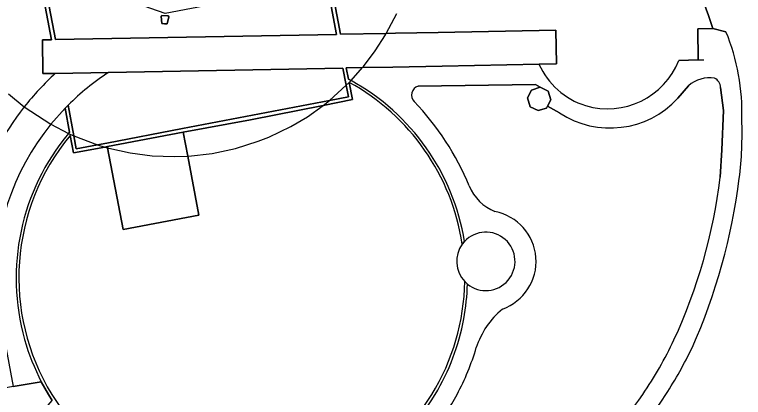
# Model space of a CAD drawing. Extents: x 158086 to 159499, y 382904 to 383981.
# Drawn here: x 159122.8 to 159237.4, y 383749.5 to 383809.7 of the extents above; entities that cross this region are included whole.
import ezdxf

# ---------------------------------------------------------------- set-up
doc = ezdxf.new("R2010")
doc.units = 0
for name, color, linetype in [('IMGEO_Erf', 7, 'Continuous'), ('IMGEO_Groenvoorziening', 7, 'Continuous'), ('IMGEO_Meer_plas_ven_vijver', 7, 'Continuous'), ('IMGEO_Muur', 7, 'Continuous'), ('IMGEO_Pand', 7, 'Continuous'), ('IMGEO_Pand_overbouw', 7, 'Continuous'), ('IMGEO_Voetpad_gesloten', 7, 'Continuous')]:
    doc.layers.add(name, color=color, linetype=linetype)

msp = doc.modelspace()

# ---------------------------------------------------------------- linework, layer by layer
at = {"layer": 'IMGEO_Erf'}
for points in [[(159229.4, 383816.33), (159227.58, 383820.24), (159225.58, 383823.61), (159221.42, 383822.78), (159221.47, 383822.52), (159201.95, 383818.78), (159193.33, 383817.13), (159186.74, 383815.86), (159185.95, 383819.98), (159183.98, 383830.33), (159183.88, 383830.83), (159169.97, 383828.18), (159170.07, 383827.67), (159174.02, 383806.61), (159181.23, 383806.74), (159182.66, 383806.77), (159189.39, 383806.9), (159207.89, 383807.25), (159207.99, 383801.95), (159205.23, 383801.9)], [(159129.2, 383800.47), (159127.26, 383800.43), (159127.17, 383805.73), (159128.62, 383805.76), (159126.08, 383819.07), (159110.24, 383816.02), (159108.02, 383815.6), (159116.56, 383770.92), (159118.42, 383771.27), (159118.62, 383771.31), (159116.82, 383780.74)], [(159227.23, 383802.51), (159230.27, 383802.57), (159230.17, 383807.46), (159232.54, 383807.5), (159231.89, 383809.57), (159229.4, 383816.33)], [(159172.28, 383796.2), (159175.27, 383796.78), (159174.93, 383798.59), (159174.42, 383801.31), (159137.56, 383800.62)], [(159131.2, 383795.46), (159132.11, 383790.64), (159132.49, 383788.62), (159135.82, 383789.24), (159137.31, 383789.52), (159149.21, 383791.79), (159172.28, 383796.2)], [(159193.52, 383774.06), (159193.17, 383773.62)], [(159193.56, 383767.75), (159193.98, 383767.36)]]:
    msp.add_lwpolyline(points, dxfattribs=at)
for points in [[(159169.47, 383827.56), (159163.61, 383826.42), (159163.89, 383824.96), (159161.12, 383817), (159154.75, 383811.47), (159146.47, 383809.89), (159138.53, 383812.7), (159132.99, 383819.06), (159132.74, 383820.35), (159126.68, 383819.18), (159129.24, 383805.77), (159173.41, 383806.6)], [(159146.36, 383808.25), (159145.96, 383808.31), (159145.85, 383809.47), (159145.96, 383809.56), (159146.94, 383809.49), (159147.04, 383809.38), (159146.76, 383808.25)], [(159150.02, 383787.46), (159149.32, 383791.2), (159137.4, 383788.96), (159137.43, 383788.76), (159139.86, 383775.93), (159151.74, 383778.18)]]:
    msp.add_lwpolyline(points, close=True, dxfattribs=at)
for centre, radius, start, end in [((159215.99, 383807), 12.1, 253.445, 338.237), ((159216.12, 383806.81), 11.95, 204.256, 252.5645), ((159158.73, 383768.15), 43.77, 132.4219, 141.8328), ((159159.78, 383766.75), 40.51, 123.2615, 134.8685), ((159158.64, 383768.24), 43.65, 141.8442, 163.352), ((159196.87, 383770.92), 4.59, 230.9179, 136.9067), ((159196.88, 383770.92), 4.59, 143.9431, 223.7485)]:
    msp.add_arc(centre, radius, start, end, dxfattribs=at)
at = {"layer": 'IMGEO_Groenvoorziening'}
for points in [[(159239.52, 383853.46), (159243.54, 383849.08), (159243.75, 383848.84), (159251.09, 383854.98), (159246.76, 383878.52), (159246.76, 383878.55), (159223.83, 383874.1), (159223.34, 383874.01), (159230.11, 383838.73), (159223.23, 383837.42), (159223.28, 383837.16), (159224.07, 383833.01), (159219.83, 383831.25), (159221, 383825.03), (159221.42, 383822.78), (159225.58, 383823.61), (159227.58, 383820.24), (159229.4, 383816.33), (159231.89, 383809.57), (159232.54, 383807.5), (159234.61, 383807.02)], [(159208.46, 383794.27), (159206.58, 383795.29), (159206.43, 383795), (159205.09, 383794.61), (159203.85, 383795.23), (159203.41, 383796.61), (159204.05, 383797.85), (159205.41, 383798.29), (159204.66, 383798.72), (159186.23, 383798.46)], [(159228.73, 383798.49), (159227.04, 383796.56)], [(159233.69, 383784.13), (159233.97, 383788.46), (159234.23, 383794.63), (159233.77, 383798.25)]]:
    msp.add_lwpolyline(points, dxfattribs=at)
for centre, radius, start, end in [((159203.96, 383794.34), 33.17, 358.0414, 22.4785), ((159232.09, 383794.75), 5.04, 81.4946, 131.9115), ((159231.98, 383798.16), 1.79, 2.9217, 61.4162), ((159186.63, 383797.07), 1.44, 106.1655, 225.8845), ((159216.4, 383806.3), 14.42, 236.5585, 317.5153), ((159154.09, 383766.06), 43.51, 22.585, 43.5462), ((159178.65, 383791.14), 58.5, 352.9584, 2.0167), ((159149.19, 383794.3), 85.11, 335.1883, 353.1331), ((159144.55, 383795.29), 92.84, 335.8779, 352.9984), ((159201.08, 383785.57), 7.37, 202.2636, 247.9065), ((159196.81, 383770.92), 7.96, 289.596, 79.1464), ((159207.52, 383753.54), 12.73, 129.1432, 162.5564), ((159169.91, 383785.21), 62.49, 325.7107, 334.7881), ((159158.17, 383768.33), 38.78, 331.7985, 343.5713), ((159167.09, 383787.44), 69.1, 327.1956, 334.1852), ((159158.47, 383768.21), 38.46, 254.6123, 331.7476), ((159169.81, 383785.25), 62.6, 310.1653, 325.7266), ((159167.33, 383787.3), 68.82, 310.6348, 327.1812)]:
    msp.add_arc(centre, radius, start, end, dxfattribs=at)
at = {"layer": 'IMGEO_Meer_plas_ven_vijver'}
msp.add_lwpolyline([(159175.39, 383799.05), (159175.92, 383796.34), (159171.31, 383795.42), (159159.87, 383793.19), (159149.32, 383791.2), (159150.02, 383787.46), (159151.74, 383778.18), (159139.86, 383775.93), (159137.43, 383788.76), (159137.4, 383788.96), (159136.99, 383788.89), (159132.04, 383787.96), (159131.54, 383790.72)], dxfattribs=at)
for centre, radius, start, end in [((159158.54, 383768.34), 35.03, 8.6692, 61.2425), ((159158.52, 383768.35), 35.05, 140.3369, 211.5604), ((159196.88, 383770.92), 4.59, 143.9431, 223.7485), ((159158.51, 383768.35), 35.06, 328.4398, 359.019), ((159158.52, 383768.35), 35.05, 211.562, 328.438)]:
    msp.add_arc(centre, radius, start, end, dxfattribs=at)
at = {"layer": 'IMGEO_Muur'}
for points in [[(159169.47, 383827.56), (159173.41, 383806.6), (159129.24, 383805.77), (159126.68, 383819.18)], [(159175.68, 383799.35), (159175.28, 383799.57), (159174.93, 383801.32), (159177.48, 383801.37), (159182.23, 383801.46), (159190.01, 383801.61), (159205.23, 383801.9), (159207.99, 383801.95), (159207.89, 383807.25), (159189.39, 383806.9), (159182.66, 383806.77), (159181.23, 383806.74), (159174.02, 383806.61), (159170.07, 383827.67)], [(159126.08, 383819.07), (159128.62, 383805.76), (159127.17, 383805.73), (159127.26, 383800.43), (159129.2, 383800.47), (159137.56, 383800.62), (159174.42, 383801.31), (159174.93, 383798.59), (159175.27, 383796.78), (159172.28, 383796.2), (159149.21, 383791.79), (159137.31, 383789.52), (159135.82, 383789.24), (159132.49, 383788.62), (159132.11, 383790.64), (159131.2, 383795.46), (159130.76, 383795.01), (159131.44, 383791.23), (159131.27, 383791.02)], [(159231.89, 383809.57), (159232.54, 383807.5)], [(159227.23, 383802.51), (159230.27, 383802.57)], [(159230.27, 383802.57), (159231.15, 383802.59)], [(159131.54, 383790.72), (159132.04, 383787.96), (159136.99, 383788.89), (159137.4, 383788.96), (159149.32, 383791.2), (159159.87, 383793.19), (159171.31, 383795.42), (159175.92, 383796.34), (159175.39, 383799.05)], [(159193.17, 383773.62), (159193.52, 383774.06)], [(159193.98, 383767.36), (159193.56, 383767.75)], [(159127, 383752), (159128.12, 383750), (159128.7, 383749.07)]]:
    msp.add_lwpolyline(points, dxfattribs=at)
for centre, radius, start, end in [((159158.54, 383768.34), 35.03, 8.6692, 61.2425), ((159158.52, 383768.3), 35.48, 9.3418, 61.0687), ((159158.52, 383768.3), 35.48, 140.1706, 195.7943), ((159158.52, 383768.35), 35.05, 140.3369, 211.5604), ((159158.51, 383768.35), 35.06, 328.4398, 359.019), ((159158.47, 383768.3), 35.52, 349.5833, 358.4825), ((159158.45, 383768.32), 35.54, 328.9759, 349.5593), ((159158.72, 383768.38), 35.7, 195.8374, 207.3215), ((159158.52, 383768.35), 35.05, 211.562, 328.438), ((159158.52, 383768.3), 35.48, 270.0634, 328.9516)]:
    msp.add_arc(centre, radius, start, end, dxfattribs=at)
at = {"layer": 'IMGEO_Pand'}
for points in [[(159147.04, 383809.38), (159146.94, 383809.49), (159145.96, 383809.56), (159145.85, 383809.47), (159145.96, 383808.31), (159146.36, 383808.25), (159146.76, 383808.25)], [(159206.58, 383795.29), (159207.1, 383796.29), (159206.66, 383797.65), (159205.41, 383798.29), (159204.05, 383797.85), (159203.41, 383796.61), (159203.85, 383795.23), (159205.09, 383794.61), (159206.43, 383795)]]:
    msp.add_lwpolyline(points, close=True, dxfattribs=at)
at = {"layer": 'IMGEO_Pand_overbouw'}
msp.add_lwpolyline([(159121.85, 383797.23), (159124.32, 383795.2), (159128.49, 383792.46), (159131.27, 383791.02), (159131.5, 383790.92), (159132.11, 383790.64), (159135.82, 383789.24), (159136.99, 383788.89), (159137.43, 383788.76), (159137.6, 383788.72), (159140.99, 383787.97), (159144.43, 383787.52), (159147.9, 383787.39), (159150.02, 383787.46), (159150.14, 383787.47), (159153.87, 383787.89), (159157.53, 383788.67), (159161.1, 383789.81), (159162.76, 383790.44), (159166.21, 383792.11), (159168.82, 383793.66), (159171.31, 383795.42), (159172.28, 383796.2), (159174.93, 383798.59), (159175.39, 383799.05), (159175.68, 383799.35), (159177.48, 383801.37), (159177.65, 383801.57), (159179.48, 383803.99), (159181.12, 383806.55), (159181.23, 383806.74), (159182.86, 383809.88)], dxfattribs=at)
at = {"layer": 'IMGEO_Voetpad_gesloten'}
for points in [[(159234.61, 383807.02), (159232.54, 383807.5), (159230.17, 383807.46), (159230.27, 383802.57), (159227.23, 383802.51)], [(159205.23, 383801.9), (159190.01, 383801.61), (159182.23, 383801.46), (159177.48, 383801.37), (159174.93, 383801.32), (159175.28, 383799.57), (159175.68, 383799.35)], [(159137.56, 383800.62), (159129.2, 383800.47)], [(159186.23, 383798.46), (159204.66, 383798.72), (159205.41, 383798.29), (159206.66, 383797.65), (159207.1, 383796.29), (159206.58, 383795.29), (159208.46, 383794.27)], [(159227.04, 383796.56), (159228.73, 383798.49)], [(159233.77, 383798.25), (159234.23, 383794.63), (159233.97, 383788.46), (159233.69, 383784.13)], [(159128.49, 383792.46), (159130.76, 383795.01), (159131.2, 383795.46)], [(159131.27, 383791.02), (159131.44, 383791.23), (159130.76, 383795.01), (159128.49, 383792.46)], [(159119.9, 383765.91), (159119.88, 383765.33), (159122.56, 383751.26), (159127, 383752)]]:
    msp.add_lwpolyline(points, dxfattribs=at)
msp.add_lwpolyline([(159117.52, 383750.29), (159119.48, 383741.08), (159120.92, 383739.9), (159128.7, 383749.07), (159128.12, 383750), (159127, 383752), (159122.56, 383751.26)], close=True, dxfattribs=at)
for centre, radius, start, end in [((159203.96, 383794.34), 33.17, 358.0414, 22.4785), ((159215.99, 383807), 12.1, 253.445, 338.237), ((159216.12, 383806.81), 11.95, 204.256, 252.5645), ((159158.73, 383768.15), 43.77, 132.4219, 141.8328), ((159159.78, 383766.75), 40.51, 123.2615, 134.8685), ((159158.52, 383768.3), 35.48, 9.3418, 61.0687), ((159232.09, 383794.75), 5.04, 81.4946, 131.9115), ((159231.98, 383798.16), 1.79, 2.9217, 61.4162), ((159186.63, 383797.07), 1.44, 106.1655, 225.8845), ((159216.4, 383806.3), 14.42, 236.5585, 317.5153), ((159154.09, 383766.06), 43.51, 22.585, 43.5462), ((159158.64, 383768.24), 43.65, 141.8442, 163.352), ((159178.65, 383791.14), 58.5, 352.9584, 2.0167), ((159158.35, 383768.15), 38.51, 140.8532, 183.3301), ((159158.35, 383768.15), 38.51, 140.8532, 183.3301), ((159158.52, 383768.3), 35.48, 140.1706, 195.7943), ((159149.19, 383794.3), 85.11, 335.1883, 353.1331), ((159144.55, 383795.29), 92.84, 335.8779, 352.9984), ((159201.08, 383785.57), 7.37, 202.2636, 247.9065), ((159196.81, 383770.92), 7.96, 289.596, 79.1464), ((159196.87, 383770.92), 4.59, 230.9179, 136.9067), ((159158.47, 383768.3), 35.52, 349.5833, 358.4825), ((159207.52, 383753.54), 12.73, 129.1432, 162.5564), ((159158.45, 383768.32), 35.54, 328.9759, 349.5593), ((159158.72, 383768.38), 35.7, 195.8374, 207.3215), ((159169.91, 383785.21), 62.49, 325.7107, 334.7881), ((159158.17, 383768.33), 38.78, 331.7985, 343.5713), ((159167.09, 383787.44), 69.1, 327.1956, 334.1852), ((159158.47, 383768.21), 38.46, 254.6123, 331.7476), ((159158.52, 383768.3), 35.48, 270.0634, 328.9516), ((159169.81, 383785.25), 62.6, 310.1653, 325.7266), ((159167.33, 383787.3), 68.82, 310.6348, 327.1812)]:
    msp.add_arc(centre, radius, start, end, dxfattribs=at)

doc.saveas('drawing.dxf')
